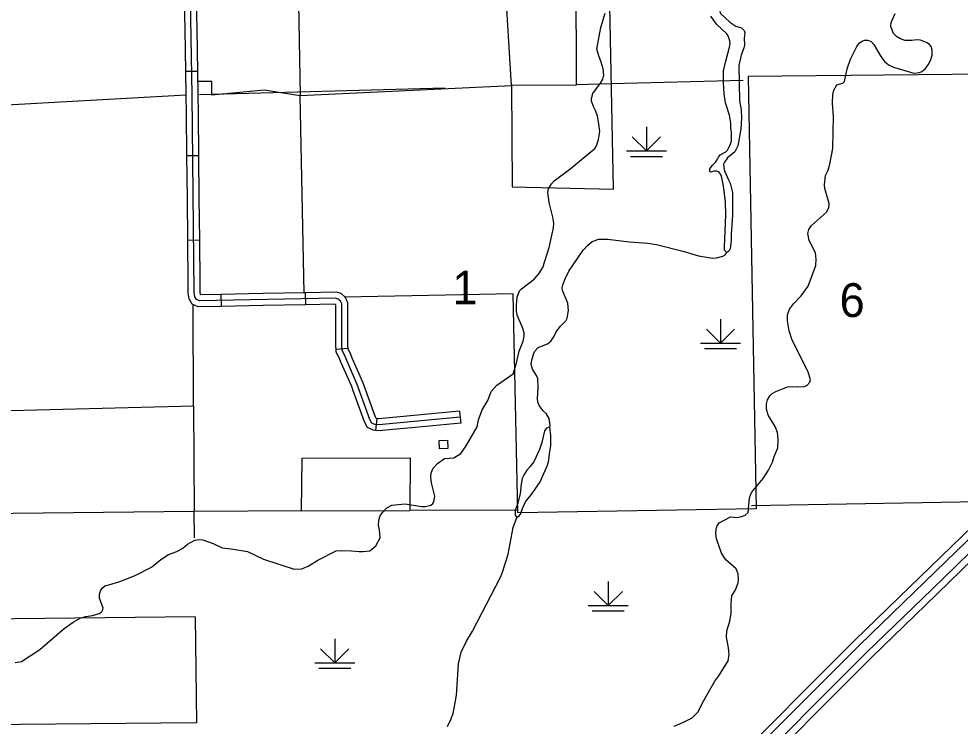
# Model space of a CAD drawing. Extents: x 1084508 to 1142749, y 1057638 to 1093403.
# Drawn here: x 1093716 to 1097414, y 1074590 to 1077367 of the extents above; entities that cross this region are included whole.
import ezdxf

# ---------------------------------------------------------------- set-up
doc = ezdxf.new("R2010")
doc.units = 0
for name, color, linetype in [('Level 19', 7, 'Continuous'), ('Level 35', 7, 'Continuous'), ('Level 4', 7, 'Continuous'), ('Level 44', 7, 'Continuous'), ('Level 45', 7, 'Continuous'), ('Level 47', 7, 'Continuous'), ('Level 5', 7, 'Continuous'), ('Level 56', 7, 'Continuous'), ('Level 7', 7, 'Continuous')]:
    doc.layers.add(name, color=color, linetype=linetype)

msp = doc.modelspace()

# ---------------------------------------------------------------- linework, layer by layer
at = {"layer": 'Level 19'}
for points in [[(1097000.3, 1074928.2), (1097256.8, 1075176.2), (1097502.3, 1075414.4), (1097628.7, 1075533.9), (1097765.1, 1075653), (1097933.8, 1075789.5), (1098116.2, 1075924), (1098301.8, 1076047), (1098527.4, 1076184.9), (1098649.8, 1076253.1)], [(1098650.2, 1076222.7), (1098540.9, 1076161.9), (1098316.1, 1076024.5), (1098131.5, 1075902.1), (1097950.1, 1075768.4), (1097782.2, 1075632.5), (1097646.6, 1075514.2), (1097520.7, 1075395.1), (1097275.3, 1075157), (1097019, 1074909.2)], [(1098650.7, 1076176.3), (1098561.5, 1076126.6), (1098338, 1075990.1), (1098154.9, 1075868.7), (1097975.1, 1075736.1), (1097808.5, 1075601.3), (1097674.1, 1075484), (1097549, 1075365.7), (1097303.7, 1075127.7), (1097047.6, 1074880.1)], [(1097066.3, 1074861.1), (1097322.3, 1075108.5), (1097567.4, 1075346.4), (1097692, 1075464.2), (1097825.7, 1075580.9), (1097991.4, 1075715), (1098170.2, 1075846.8), (1098352.4, 1075967.6), (1098574.9, 1076103.6), (1098651.1, 1076146)], [(1094824.2, 1072836.3), (1094995.1, 1072963.6), (1095055.5, 1073012.7), (1095117.5, 1073066.5), (1095486.3, 1073431.5), (1096480.2, 1074407.3), (1097000.3, 1074928.2)], [(1097019, 1074909.2), (1096499, 1074388.4), (1095505.1, 1073412.5), (1095135.6, 1073046.9), (1095072.6, 1072992.2), (1095011.5, 1072942.5), (1094839.5, 1072814.5)], [(1097047.6, 1074880.1), (1096527.8, 1074359.4), (1095533.7, 1073383.4), (1095163.4, 1073016.9), (1095098.9, 1072961), (1095036.6, 1072910.3), (1094863, 1072781.1)], [(1094878.4, 1072759.3), (1095052.9, 1072889.2), (1095116.1, 1072940.5), (1095181.5, 1072997.4), (1095552.4, 1073364.4), (1096546.5, 1074340.5), (1097066.3, 1074861.1)]]:
    msp.add_lwpolyline(points, dxfattribs=at)
at = {"layer": 'Level 35'}
for points in [[(1096488.3, 1077590.3), (1096487.1, 1077573.8), (1096478.2, 1077554.2), (1096460.4, 1077498.3), (1096459.6, 1077478.1), (1096463.3, 1077429.1), (1096468.2, 1077401.2), (1096472.5, 1077388.2), (1096508.9, 1077354.4), (1096532.9, 1077337.8), (1096554.8, 1077331.4), (1096565.3, 1077321.2), (1096567.9, 1077311.8), (1096565.6, 1077290.9), (1096566.2, 1077263.8), (1096564.4, 1077253.3), (1096553.7, 1077223.9), (1096543.7, 1077184.1), (1096547, 1077045.5), (1096552.9, 1077009.8), (1096554.6, 1076978.4), (1096552, 1076933.8), (1096540, 1076868.1), (1096528.1, 1076844.6)], [(1096528.1, 1076844.6), (1096499.8, 1076821.3), (1096488, 1076804.7), (1096484.2, 1076796.7), (1096485.1, 1076781.9), (1096487.8, 1076770.1), (1096503.1, 1076735.1), (1096510.6, 1076722.2), (1096519.7, 1076685.3), (1096519.7, 1076596.4), (1096514.3, 1076521.8), (1096514.2, 1076495), (1096510.7, 1076465.9), (1096505.5, 1076455.6), (1096497.2, 1076449.2), (1096488.3, 1076458.6), (1096487.5, 1076471.8), (1096493, 1076596), (1096491.7, 1076647.3), (1096484.3, 1076711.3), (1096475.8, 1076748.8), (1096470, 1076761.4), (1096465.7, 1076766), (1096457.1, 1076769.1), (1096445.8, 1076768.6), (1096434.2, 1076765.6), (1096431, 1076767.7), (1096430.2, 1076778.7), (1096441.3, 1076792.4), (1096453.9, 1076805.8), (1096461, 1076816.5), (1096464.2, 1076824.5), (1096471.4, 1076832.7), (1096493.8, 1076844.4), (1096499.2, 1076850.9), (1096509.5, 1076869.3), (1096515.3, 1076886.9), (1096516.1, 1076921.6), (1096513.1, 1076939.4), (1096512.7, 1076957.1), (1096507.3, 1076988.7), (1096492.3, 1077036.9), (1096486.8, 1077072.6), (1096484, 1077115.7), (1096483.9, 1077162.3), (1096492.7, 1077201.2), (1096507.7, 1077255.7), (1096510.2, 1077270.3), (1096509.5, 1077281), (1096502.1, 1077299.9), (1096497, 1077307.9), (1096457, 1077346.2), (1096435, 1077377.2)], [(1095801.4, 1075763.5), (1095803, 1075771.1), (1095799.4, 1075797.8), (1095787.2, 1075817.4), (1095775.5, 1075828), (1095760.1, 1075849.4), (1095755.1, 1075863.4), (1095753.6, 1075875.9), (1095755.9, 1075918.6), (1095755, 1075954.5), (1095751.1, 1075964.7), (1095734.3, 1075991.7), (1095728.5, 1076009.8), (1095729.6, 1076021.2), (1095738.4, 1076051.2), (1095743.6, 1076061.8), (1095755.6, 1076076.5), (1095792.7, 1076091.3), (1095806.4, 1076101.9), (1095817.3, 1076118.5), (1095827.5, 1076138.7), (1095844.2, 1076159.9), (1095864.4, 1076181.3), (1095870.3, 1076191.3), (1095875.5, 1076222.7), (1095872.8, 1076250.7), (1095852.1, 1076301.2), (1095850.8, 1076310.6), (1095852.8, 1076323.3), (1095861.9, 1076346.3), (1095877.2, 1076376.6), (1095932.9, 1076459), (1095951.6, 1076478.7), (1095967.7, 1076492.6), (1095994.6, 1076502.3), (1096028.3, 1076502.7), (1096114.9, 1076491.2), (1096186.8, 1076487), (1096221.3, 1076480.9), (1096329.4, 1076453.6), (1096386.4, 1076436.4), (1096441.2, 1076427.4), (1096456, 1076428.3), (1096481.5, 1076434.7), (1096489.8, 1076439.2), (1096497.2, 1076449.2)], [(1095801.4, 1075763.5), (1095795.5, 1075763.2), (1095787.2, 1075758.2), (1095781.3, 1075749.4), (1095770.9, 1075703.9), (1095761.4, 1075676.1), (1095739.2, 1075628.2), (1095723.4, 1075607.7), (1095712.2, 1075595.8), (1095700.7, 1075578.6), (1095693.5, 1075562.3), (1095689.7, 1075540.7), (1095685.7, 1075502), (1095674.5, 1075461.2), (1095666.4, 1075437.6), (1095665.3, 1075418.9), (1095672.6, 1075409.1), (1095681.4, 1075416.1), (1095686.5, 1075423), (1095694.1, 1075444.1), (1095707.1, 1075471.4), (1095732.5, 1075503.7), (1095764.2, 1075549.8), (1095793.2, 1075615), (1095798.7, 1075635.1), (1095800.7, 1075660.4), (1095806.1, 1075690.2), (1095806.6, 1075730.3), (1095801.4, 1075763.5)], [(1095638.4, 1075265.5), (1095658.2, 1075370.4), (1095672.6, 1075409.1)], [(1095400.7, 1074589.5), (1095413.4, 1074616.2), (1095421.9, 1074639.9), (1095430.8, 1074681.3), (1095434.9, 1074711.7), (1095443.3, 1074834.7), (1095453.6, 1074880.5), (1095474.4, 1074924.2), (1095497.9, 1074963.7), (1095608.8, 1075175.1), (1095616.5, 1075195), (1095638.4, 1075265.5)]]:
    msp.add_lwpolyline(points, dxfattribs=at)
at = {"layer": 'Level 4'}
for points in [[(1096044.8, 1077112.1), (1095905.7, 1077108.4)], [(1096561.3, 1077125.6), (1096044.8, 1077112.1)], [(1095391, 1077094.7), (1094426.4, 1077069.1)], [(1094374.1, 1077067), (1093573.7, 1077022.7), (1093146.7, 1077021.5)]]:
    msp.add_lwpolyline(points, dxfattribs=at)
at = {"layer": 'Level 44'}
for p, q in [((1096181.2, 1076942.8), (1096181.2, 1076848.6)), ((1096181.2, 1076848.6), (1096125.7, 1076904.1)), ((1096181.2, 1076848.6), (1096236.7, 1076904.1)), ((1096102.7, 1076848.6), (1096259.7, 1076848.6)), ((1096118.4, 1076827.2), (1096244, 1076827.2)), ((1096472.3, 1076188), (1096472.3, 1076093.8)), ((1096472.3, 1076093.8), (1096416.8, 1076149.3)), ((1096472.3, 1076093.8), (1096527.8, 1076149.3)), ((1096393.8, 1076093.8), (1096550.8, 1076093.8)), ((1096409.5, 1076072.4), (1096535.1, 1076072.4)), ((1096031.4, 1075158), (1096031.4, 1075063.8)), ((1096031.4, 1075063.8), (1095975.9, 1075119.3)), ((1096031.4, 1075063.8), (1096086.9, 1075119.3)), ((1095952.9, 1075063.8), (1096109.9, 1075063.8)), ((1095968.6, 1075042.4), (1096094.2, 1075042.4)), ((1094957.2, 1074932.9), (1094957.2, 1074838.8)), ((1094957.2, 1074838.8), (1094901.7, 1074894.3)), ((1094957.2, 1074838.8), (1095012.7, 1074894.3)), ((1094878.7, 1074838.8), (1095035.7, 1074838.8)), ((1094894.4, 1074817.4), (1095020, 1074817.4))]:
    msp.add_line(p, q, dxfattribs=at)
at = {"layer": 'Level 45'}
for p, q in [((1094419.5, 1077160.9), (1094372.4, 1077160.1)), ((1094423.7, 1076829.3), (1094376.6, 1076828.8)), ((1094427.1, 1076497.9), (1094380.1, 1076497.4)), ((1094841.1, 1076291.4), (1094842, 1076244.3)), ((1094509.7, 1076285.1), (1094510.6, 1076238.1)), ((1095009.4, 1076072.7), (1094962.5, 1076068.3)), ((1095447.5, 1075826.4), (1095451.9, 1075779.5)), ((1095122.6, 1075797.5), (1095116.9, 1075750.7))]:
    msp.add_line(p, q, dxfattribs=at)
for points in [[(1095449.7, 1075803), (1095129.9, 1075772.9), (1095114.4, 1075774.7), (1095103.2, 1075780.3), (1095095.7, 1075794.1), (1095045.8, 1075932), (1095004.5, 1076025.5), (1094999.2, 1076039.4), (1094986.4, 1076065.7), (1094984.7, 1076084.5), (1094984.7, 1076247.8), (1094980.2, 1076258.6), (1094971, 1076267.1), (1094959.6, 1076270.1), (1094426, 1076260), (1094413.8, 1076265.5), (1094407.7, 1076275.9), (1094405.7, 1076293.2), (1094397.7, 1077068.3), (1094382.6, 1077891)], [(1094369.4, 1077325.8), (1094366.4, 1077491.5)], [(1094416.5, 1077326.6), (1094413.4, 1077492.3)], [(1094419.5, 1077160.9), (1094416.5, 1077326.6)], [(1094372.4, 1077160.1), (1094369.4, 1077325.8)], [(1094374.9, 1076994.5), (1094374.1, 1077068), (1094372.4, 1077160.1)], [(1094422, 1076995), (1094421.2, 1077068.6), (1094419.5, 1077160.9)], [(1094376.6, 1076828.8), (1094374.9, 1076994.5)], [(1094423.7, 1076829.3), (1094422, 1076995)], [(1094378.3, 1076663.1), (1094376.6, 1076828.8)], [(1094425.4, 1076663.6), (1094423.7, 1076829.3)], [(1094380.1, 1076497.4), (1094378.3, 1076663.1)], [(1094427.1, 1076497.9), (1094425.4, 1076663.6)], [(1094381.8, 1076331.7), (1094380.1, 1076497.4)], [(1094428.9, 1076332.1), (1094427.1, 1076497.9)], [(1094510.6, 1076238.1), (1094421.1, 1076236.4), (1094397.3, 1076247.1), (1094384.9, 1076268.4), (1094382.2, 1076291.7), (1094381.8, 1076331.7)], [(1094509.7, 1076285.1), (1094430.8, 1076283.6), (1094430.5, 1076283.8), (1094429.2, 1076294.7), (1094428.9, 1076332.1)], [(1094841.1, 1076291.4), (1094675.4, 1076288.3)], [(1095008.3, 1076236.2), (1095008.3, 1076252.5), (1094999.9, 1076272.5), (1094982.7, 1076288.4), (1094962.4, 1076293.7), (1094841.1, 1076291.4)], [(1094675.4, 1076288.3), (1094509.7, 1076285.1)], [(1094676.3, 1076241.2), (1094510.6, 1076238.1)], [(1094842, 1076244.3), (1094676.3, 1076241.2)], [(1094961.2, 1076236.2), (1094961.2, 1076243.1), (1094960.5, 1076244.8), (1094959.4, 1076245.8), (1094956.8, 1076246.5), (1094842, 1076244.3)], [(1094962.5, 1076068.3), (1094961.1, 1076083.4), (1094961.2, 1076236.2)], [(1095009.4, 1076072.7), (1095008.2, 1076085.6), (1095008.3, 1076236.2)], [(1095072.9, 1075926.3), (1095067.7, 1075940.8), (1095026.3, 1076034.4), (1095020.8, 1076048.8), (1095009.5, 1076072.1), (1095009.4, 1076072.7)], [(1095028.6, 1075910.3), (1095024, 1075923.2), (1094982.7, 1076016.5), (1094977.5, 1076030.1), (1094963.4, 1076059.3), (1094962.5, 1076068.3)], [(1095122.6, 1075797.5), (1095121.2, 1075797.6), (1095120.3, 1075798.1), (1095117.2, 1075803.8), (1095072.9, 1075926.3)], [(1095116.9, 1075750.7), (1095107.6, 1075751.8), (1095086, 1075762.4), (1095074.1, 1075784.5), (1095028.6, 1075910.3)], [(1095282.5, 1075810.9), (1095130.2, 1075796.5), (1095122.6, 1075797.5)], [(1095447.5, 1075826.4), (1095282.5, 1075810.9)], [(1095451.9, 1075779.5), (1095286.9, 1075764)], [(1095286.9, 1075764), (1095129.6, 1075749.2), (1095116.9, 1075750.7)]]:
    msp.add_lwpolyline(points, dxfattribs=at)
at = {"layer": 'Level 47'}
for points in [[(1095425.6, 1075644.3), (1095452.3, 1075660.3), (1095474, 1075690.2), (1095516.8, 1075764.8), (1095522.2, 1075793.1), (1095536, 1075831.8), (1095558, 1075869), (1095572.2, 1075904.2), (1095593.5, 1075929.1), (1095658, 1075974), (1095669.6, 1076011.4), (1095681, 1076062.6), (1095696.9, 1076102.1), (1095701.8, 1076121.5), (1095700.6, 1076134.7), (1095695, 1076155.9), (1095673.5, 1076203.5), (1095670.9, 1076220.4), (1095670.6, 1076243.1), (1095673.4, 1076273.8), (1095683, 1076299.1), (1095690.8, 1076307.3), (1095741.1, 1076345.4), (1095759.4, 1076366.3), (1095774.8, 1076390.6), (1095799.8, 1076469.5), (1095816, 1076546.2), (1095817.7, 1076565.1), (1095813.3, 1076588.6), (1095798.9, 1076646.3), (1095794.1, 1076685.2), (1095797, 1076699.5), (1095808.7, 1076719.5), (1095819, 1076730.7), (1095880.6, 1076776.4), (1095978.7, 1076858.1), (1095985.2, 1076869.1), (1095993.3, 1076894), (1095997.9, 1076925.4), (1095993.2, 1076962.7), (1095988.8, 1076984.9), (1095981.6, 1077006.7), (1095973.4, 1077023.4), (1095965.9, 1077044.2), (1095965.8, 1077053.9), (1095970.9, 1077073.7), (1096001.3, 1077114.1), (1096009.8, 1077129.9), (1096013.5, 1077146.4), (1096011.2, 1077170.3), (1096003.5, 1077196.4), (1095994, 1077221.6), (1095987.2, 1077247.4), (1096002.1, 1077333.5), (1096019, 1077389)], [(1096946.6, 1077113.3), (1096952.8, 1077114.8), (1096958.8, 1077120.8), (1096970.4, 1077170.7), (1096982.5, 1077208.8), (1097008.2, 1077259), (1097018.3, 1077272.7), (1097030.8, 1077280.8), (1097038.3, 1077282.8), (1097051.5, 1077283.7), (1097064, 1077277.6), (1097074.3, 1077266.1), (1097102.5, 1077219.2), (1097118, 1077197.8), (1097134.3, 1077185.6), (1097151.9, 1077177.6), (1097231.1, 1077153.7), (1097254.2, 1077156.3), (1097262.9, 1077160.2), (1097275.9, 1077170.5), (1097287.5, 1077186.5), (1097297.1, 1077203), (1097303.4, 1077224.7), (1097304, 1077244.2), (1097300, 1077258.2), (1097292.7, 1077266.1), (1097283.9, 1077272.6), (1097257.3, 1077283.7), (1097244, 1077284.4), (1097224.3, 1077282.2), (1097197.6, 1077282), (1097179, 1077288.1), (1097164.1, 1077297.2), (1097151.9, 1077309.9), (1097141.3, 1077336.5), (1097142.4, 1077352.6), (1097157.8, 1077388.6)], [(1096525.8, 1075410.2), (1096538.4, 1075409.8), (1096555.3, 1075412.7), (1096569.5, 1075418.7), (1096580.4, 1075428.9), (1096585.8, 1075486.5), (1096594.4, 1075507.3), (1096639.6, 1075562.5), (1096661.1, 1075595.6), (1096676.2, 1075626.1), (1096682.8, 1075648.8), (1096697.7, 1075683.2), (1096698.3, 1075714.4), (1096696.4, 1075743.3), (1096686.6, 1075766.9), (1096659.3, 1075811.4), (1096652.7, 1075834.5), (1096652.7, 1075855.3), (1096657.1, 1075870.9), (1096665.6, 1075886.7), (1096674.9, 1075896.5), (1096689.3, 1075904.7), (1096736.1, 1075922.1), (1096756.8, 1075923.6), (1096775.7, 1075922.5), (1096801.7, 1075924.2), (1096812.5, 1075929.1), (1096823.4, 1075940.6), (1096825.8, 1075950.5), (1096816.6, 1075981.9), (1096753.9, 1076105.4), (1096741.6, 1076141.7), (1096735.3, 1076181.2), (1096735.5, 1076204.5), (1096743.4, 1076226.9), (1096758.9, 1076247.8), (1096789, 1076279.3), (1096816.6, 1076317.6), (1096846.3, 1076398.6), (1096848.1, 1076421.7), (1096845.8, 1076448.1), (1096821.1, 1076497.2), (1096815.5, 1076523.7), (1096818.9, 1076540), (1096830.2, 1076555.2), (1096888.4, 1076608.1), (1096897.2, 1076624.6), (1096898.6, 1076642.6), (1096882.6, 1076701.5), (1096881.1, 1076715.3), (1096885.2, 1076751.7), (1096894.7, 1076773.2), (1096901.6, 1076795.9), (1096914.1, 1076858.2), (1096916.7, 1076983.8), (1096912.6, 1077036.2), (1096913.7, 1077069.7), (1096918, 1077087.2), (1096928.7, 1077107.6), (1096946.6, 1077113.3)], [(1093702.2, 1074840.2), (1093727.2, 1074843.8), (1093761.5, 1074865.7), (1093798.5, 1074891.8), (1093895.1, 1074974), (1093929.5, 1074999.1), (1093960.6, 1075015.3), (1093980.2, 1075021.1), (1094005.2, 1075025.3), (1094031.9, 1075033.1), (1094039, 1075036.8), (1094044.7, 1075042.4), (1094047.4, 1075053.9), (1094033.2, 1075092.7), (1094033.5, 1075107.2), (1094037.3, 1075121.5), (1094045.6, 1075133.6), (1094057.2, 1075142.9), (1094069.7, 1075145), (1094112.8, 1075158.8), (1094172.9, 1075181.1), (1094237.9, 1075213.8), (1094274.6, 1075245), (1094303.7, 1075264.2), (1094337.5, 1075275.7), (1094360.5, 1075288.6), (1094378.4, 1075304.2), (1094407.3, 1075320.2), (1094423.5, 1075323.7), (1094438.7, 1075321.5), (1094479.2, 1075307.4), (1094515.2, 1075290.7), (1094550.6, 1075286.5), (1094614.9, 1075275.3), (1094677.1, 1075245.8), (1094797.7, 1075206.4), (1094828.1, 1075208), (1094853.2, 1075218.1), (1094890.2, 1075242.4), (1094962.3, 1075277.9), (1094983.3, 1075279.4), (1095022.9, 1075279.2), (1095052.6, 1075276), (1095069, 1075275.7), (1095095.6, 1075278.4), (1095119, 1075298.3), (1095135, 1075329.2), (1095132.8, 1075360.4), (1095129.2, 1075378.2), (1095130.2, 1075398.7), (1095135.8, 1075416), (1095144.3, 1075429.6), (1095161.2, 1075447.3), (1095181.2, 1075457.3), (1095194.3, 1075459.7), (1095234.4, 1075463.3), (1095298.4, 1075452.1), (1095313.5, 1075453), (1095334, 1075458.3), (1095342.9, 1075464.4), (1095347, 1075470.5), (1095349.9, 1075493), (1095337.3, 1075545.1), (1095334.1, 1075568), (1095335.6, 1075584.8), (1095344, 1075603.1), (1095361.4, 1075621.5), (1095388.6, 1075640.9), (1095425.6, 1075644.3)], [(1096290.1, 1074589.9), (1096326.6, 1074605.6), (1096361.1, 1074623.2), (1096384.9, 1074646.5), (1096401.7, 1074681.3), (1096450.3, 1074767.2), (1096466.1, 1074787.4), (1096502, 1074846.2), (1096506.6, 1074872.6), (1096503.6, 1074898), (1096495.9, 1074939.9), (1096497.4, 1074964.6), (1096509.6, 1075002.6), (1096514.7, 1075032.1), (1096514.3, 1075071.2), (1096517.4, 1075101.6), (1096530.6, 1075125.5), (1096542, 1075152.7), (1096543.3, 1075166), (1096541.1, 1075188.6), (1096533.4, 1075207.9), (1096493.8, 1075243.7), (1096475.7, 1075269.7), (1096457.1, 1075325.1), (1096453.7, 1075345.1), (1096455.7, 1075364.7), (1096459.6, 1075376.6), (1096466.6, 1075389.1), (1096511.3, 1075412.1), (1096525.8, 1075410.2)]]:
    msp.add_lwpolyline(points, dxfattribs=at)
at = {"layer": 'Level 5'}
for points in [[(1094403, 1075846.7), (1094401.2, 1076245.3)], [(1097562.8, 1075471.6), (1096594, 1075455.8)], [(1094826.3, 1075435.1), (1094404.8, 1075433.2)], [(1094405.9, 1075329.3), (1094404.8, 1075433.2)], [(1095675.2, 1075438.7), (1095252.7, 1075436.9)]]:
    msp.add_lwpolyline(points, dxfattribs=at)
at = {"layer": 'Level 56'}
msp.add_lwpolyline([(1095368.4, 1075678.8), (1095367, 1075711.5), (1095399.7, 1075712.9), (1095401.2, 1075680.3)], close=True, dxfattribs=at)
at = {"layer": 'Level 7'}
for points in [[(1094412.6, 1077603.3), (1094518.1, 1077606.7), (1094520.4, 1077492.8), (1094813, 1077501.2), (1094821.3, 1077065.5), (1095650.9, 1077105.1), (1095654.2, 1076707.7), (1096052.4, 1076698.5), (1096027.5, 1077943.8), (1096531.5, 1077954.1), (1096516.8, 1078791.1), (1096947.3, 1078798.9), (1096937.8, 1079217.9), (1097357.4, 1079227.2), (1097349.1, 1079641.1), (1097785.1, 1079648.9), (1097783.6, 1079865.8)], [(1094802.8, 1078739.9), (1095198.9, 1078753.5), (1095614.8, 1078767.2), (1096026.8, 1078776.6), (1096026.6, 1078798.5), (1096169.7, 1078801.4), (1096183.6, 1077996), (1095902.8, 1077983.8), (1095905.1, 1077106.6), (1095650.9, 1077105.1), (1095626.4, 1077515), (1095420.3, 1077511.9), (1095419.9, 1077930), (1094915.2, 1077913.8), (1094909.7, 1078006.1), (1094842.1, 1078004.8)], [(1098220.1, 1077998.5), (1098225.6, 1077158), (1098666.8, 1077163.3), (1098675.1, 1076745.2), (1098202, 1076738.9), (1098184.7, 1077156.9), (1096581.1, 1077141), (1096612.2, 1075442.8), (1095675.8, 1075428.1), (1095657.6, 1076287.9), (1094994.6, 1076274.7)], [(1094837, 1076291.1), (1094821.3, 1077065), (1094680.3, 1077087.4), (1094475.1, 1077067.3), (1094474, 1077121.7), (1094422.2, 1077120.6)], [(1094403, 1075846.7), (1094404.8, 1075433.2), (1093573.5, 1075424.1), (1093159.8, 1075419.6)], [(1094403, 1075846.7), (1093580.6, 1075825.5), (1093573.5, 1075424.1)], [(1094826.3, 1075435.1), (1094828.8, 1075641.7), (1095253.9, 1075643.8), (1095252.7, 1075436.9)], [(1094409.5, 1075019.8), (1093581.2, 1075010.1), (1093573.5, 1075424.1)], [(1094826.3, 1075435.1), (1095252.7, 1075436.9)], [(1094409.5, 1075019.8), (1094414.3, 1074603.6)], [(1094414.3, 1074603.6), (1093582.9, 1074595.9), (1093599, 1073763)]]:
    msp.add_lwpolyline(points, dxfattribs=at)

# ---------------------------------------------------------------- texts
at = {"layer": 'Level 5'}
for s, p in [('1', (1095419.6, 1076245.9)), ('6', (1096940, 1076196.5))]:
    msp.add_text(s, height=132.6, dxfattribs=at).set_placement(p)

doc.saveas('drawing.dxf')
